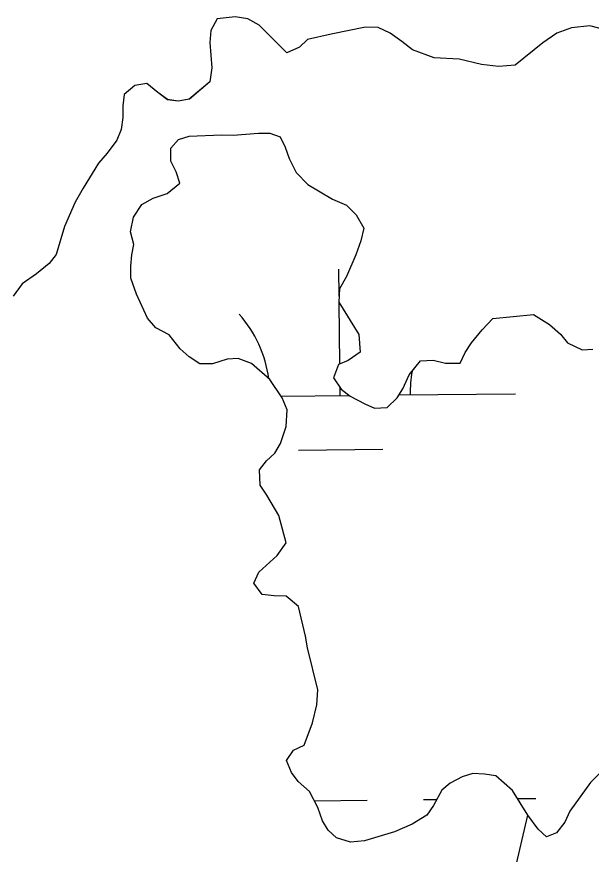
# Model space of a CAD drawing. Extents: x 3146026 to 3183936, y 897894 to 923344.
# Drawn here: x 3171772.8 to 3171936.5, y 906951.1 to 907189.8 of the extents above; entities that cross this region are included whole.
import ezdxf

# ---------------------------------------------------------------- set-up
doc = ezdxf.new("R2010")
doc.units = 0
for name, color, linetype in [('V-SITE-VEGE', 7, 'Continuous'), ('V-TOPO-SHOR', 7, 'Continuous'), ('V-WETL-SWMP', 7, 'Continuous')]:
    doc.layers.add(name, color=color, linetype=linetype)

msp = doc.modelspace()

# ---------------------------------------------------------------- linework, layer by layer
at = {"layer": 'V-SITE-VEGE'}
for p, q in [((3171829.88, 907189.25), (3171828.06, 907185.87)), ((3171835.07, 907189.82), (3171829.88, 907189.25)), ((3171838.66, 907189.21), (3171835.07, 907189.82)), ((3171841.84, 907187.39), (3171838.66, 907189.21)), ((3171828.06, 907185.87), (3171827.84, 907182.48)), ((3171849.78, 907179.56), (3171841.84, 907187.39)), ((3171872.17, 907186.82), (3171862.38, 907184.88)), ((3171875.76, 907186.8), (3171872.17, 907186.82)), ((3171879.15, 907185.19), (3171875.76, 907186.8)), ((3171930.84, 907186.7), (3171926.65, 907185.12)), ((3171936.04, 907187.27), (3171930.84, 907186.7)), ((3171940.82, 907186.04), (3171936.04, 907187.27)), ((3171862.38, 907184.88), (3171855.59, 907183.32)), ((3171882.53, 907182.78), (3171879.15, 907185.19)), ((3171926.65, 907185.12), (3171922.64, 907182.35)), ((3171827.84, 907182.48), (3171828.4, 907175.29)), ((3171853.38, 907181.14), (3171849.78, 907179.56)), ((3171855.59, 907183.32), (3171853.38, 907181.14)), ((3171885.51, 907180.36), (3171882.53, 907182.78)), ((3171922.64, 907182.35), (3171914.82, 907176.01)), ((3171891.68, 907178.13), (3171885.51, 907180.36)), ((3171898.86, 907177.69), (3171891.68, 907178.13)), ((3171905.24, 907176.26), (3171898.86, 907177.69)), ((3171910.03, 907175.64), (3171905.24, 907176.26)), ((3171828.4, 907175.29), (3171827.78, 907171.31)), ((3171914.82, 907176.01), (3171910.03, 907175.64)), ((3171806.42, 907170.23), (3171803.41, 907167.65)), ((3171809.81, 907170.81), (3171806.42, 907170.23)), ((3171812.99, 907168.2), (3171809.81, 907170.81)), ((3171827.78, 907171.31), (3171821.96, 907166.35)), ((3171803.41, 907167.65), (3171803, 907164.46)), ((3171815.78, 907166.19), (3171812.99, 907168.2)), ((3171803, 907164.46), (3171802.98, 907161.07)), ((3171818.77, 907165.77), (3171815.78, 907166.19)), ((3171821.96, 907166.35), (3171818.77, 907165.77)), ((3171802.98, 907161.07), (3171802.56, 907157.67)), ((3171802.56, 907157.67), (3171801.35, 907154.69)), ((3171816.7, 907152.41), (3171818.91, 907154.79)), ((3171818.91, 907154.79), (3171821.91, 907155.77)), ((3171821.91, 907155.77), (3171831.09, 907156.12)), ((3171831.09, 907156.12), (3171834.48, 907156.1)), ((3171834.48, 907156.1), (3171841.67, 907156.66)), ((3171841.67, 907156.66), (3171844.86, 907156.64)), ((3171844.86, 907156.64), (3171847.85, 907155.63)), ((3171847.85, 907155.63), (3171849.23, 907152.63)), ((3171801.35, 907154.69), (3171798.53, 907150.91)), ((3171816.68, 907148.62), (3171816.7, 907152.41)), ((3171849.23, 907152.63), (3171850.41, 907149.43)), ((3171798.53, 907150.91), (3171796.12, 907148.13)), ((3171796.12, 907148.13), (3171791.69, 907140.97)), ((3171818.26, 907145.61), (3171816.68, 907148.62)), ((3171850.41, 907149.43), (3171852.38, 907145.42)), ((3171819.24, 907142.42), (3171818.26, 907145.61)), ((3171852.38, 907145.42), (3171855.76, 907142.01)), ((3171791.69, 907140.97), (3171789.47, 907136.99)), ((3171815.63, 907139.44), (3171819.24, 907142.42)), ((3171855.76, 907142.01), (3171862.72, 907137.78)), ((3171808.43, 907136.29), (3171811.63, 907138.07)), ((3171811.63, 907138.07), (3171815.63, 907139.44)), ((3171789.47, 907136.99), (3171786.44, 907130.02)), ((3171806.01, 907132.71), (3171808.43, 907136.29)), ((3171862.72, 907137.78), (3171866.7, 907136.16)), ((3171866.7, 907136.16), (3171869.48, 907133.35)), ((3171869.48, 907133.35), (3171871.65, 907129.55)), ((3171805.19, 907128.52), (3171806.01, 907132.71)), ((3171786.44, 907130.02), (3171784, 907122.06)), ((3171806.17, 907124.93), (3171805.19, 907128.52)), ((3171871.65, 907129.55), (3171870.84, 907125.96)), ((3171805.55, 907121.94), (3171806.17, 907124.93)), ((3171870.84, 907125.96), (3171869.41, 907121.98)), ((3171784, 907122.06), (3171781.99, 907119.47)), ((3171805.33, 907118.74), (3171805.55, 907121.94)), ((3171869.41, 907121.98), (3171866.79, 907115.81)), ((3171781.99, 907119.47), (3171778.38, 907116.5)), ((3171805.32, 907115.35), (3171805.33, 907118.74)), ((3171778.38, 907116.5), (3171774.38, 907113.73)), ((3171806.89, 907110.75), (3171805.32, 907115.35)), ((3171866.79, 907115.81), (3171864.77, 907112.23)), ((3171774.38, 907113.73), (3171771.76, 907110.15)), ((3171864.77, 907112.23), (3171864.55, 907108.43)), ((3171810.04, 907103.95), (3171806.89, 907110.75)), ((3171864.55, 907108.43), (3171870.29, 907099.22)), ((3171908.43, 907103.8), (3171920.01, 907104.93)), ((3171920.01, 907104.93), (3171924.58, 907102.11)), ((3171812.42, 907101.14), (3171810.04, 907103.95)), ((3171905.42, 907100.62), (3171908.43, 907103.8)), ((3171816.2, 907099.12), (3171812.42, 907101.14)), ((3171902.4, 907096.85), (3171905.42, 907100.62)), ((3171924.58, 907102.11), (3171927.76, 907099.3)), ((3171819.37, 907095.12), (3171816.2, 907099.12)), ((3171870.29, 907099.22), (3171870.66, 907094.23)), ((3171927.76, 907099.3), (3171929.75, 907096.9)), ((3171821.95, 907092.91), (3171819.37, 907095.12)), ((3171900.59, 907094.07), (3171902.4, 907096.85)), ((3171929.75, 907096.9), (3171933.92, 907094.88)), ((3171824.94, 907090.89), (3171821.95, 907092.91)), ((3171870.66, 907094.23), (3171867.25, 907091.86)), ((3171899.18, 907091.08), (3171900.59, 907094.07)), ((3171933.92, 907094.88), (3171936.92, 907095.06)), ((3171828.53, 907090.88), (3171824.94, 907090.89)), ((3171832.73, 907092.25), (3171828.53, 907090.88)), ((3171835.92, 907092.43), (3171832.73, 907092.25)), ((3171839.71, 907091.01), (3171835.92, 907092.43)), ((3171844.87, 907086.39), (3171839.71, 907091.01)), ((3171864.45, 907090.67), (3171863.03, 907086.89)), ((3171867.25, 907091.86), (3171864.45, 907090.67)), ((3171884.59, 907087.77), (3171887.81, 907091.74)), ((3171887.81, 907091.74), (3171891.4, 907091.92)), ((3171891.4, 907091.92), (3171894.99, 907091.1)), ((3171894.99, 907091.1), (3171899.18, 907091.08)), ((3171848.43, 907081.18), (3171844.87, 907086.39)), ((3171863.03, 907086.89), (3171865.21, 907083.68)), ((3171882.77, 907083.79), (3171884.59, 907087.77)), ((3171865.21, 907083.68), (3171867.79, 907081.68)), ((3171881.16, 907081.2), (3171882.77, 907083.79)), ((3171849.81, 907077.78), (3171848.43, 907081.18)), ((3171867.79, 907081.68), (3171871.97, 907079.46)), ((3171878.35, 907078.42), (3171881.16, 907081.2)), ((3171871.97, 907079.46), (3171874.76, 907078.24)), ((3171874.76, 907078.24), (3171878.35, 907078.42)), ((3171849.58, 907072.99), (3171849.81, 907077.78)), ((3171847.96, 907068.21), (3171849.58, 907072.99)), ((3171846.35, 907065.43), (3171847.96, 907068.21)), ((3171843.94, 907063.25), (3171846.35, 907065.43)), ((3171841.93, 907060.67), (3171843.94, 907063.25)), ((3171842.11, 907056.27), (3171841.93, 907060.67)), ((3171844.09, 907053.47), (3171842.11, 907056.27)), ((3171847.45, 907047.66), (3171844.09, 907053.47)), ((3171849.6, 907039.86), (3171847.45, 907047.66)), ((3171846.99, 907036.29), (3171849.6, 907039.86)), ((3171841.77, 907031.53), (3171846.99, 907036.29)), ((3171840.35, 907028.34), (3171841.77, 907031.53)), ((3171842.73, 907025.14), (3171840.35, 907028.34)), ((3171846.12, 907024.72), (3171842.73, 907025.14)), ((3171849.52, 907024.7), (3171846.12, 907024.72)), ((3171853.09, 907021.69), (3171849.52, 907024.7)), ((3171855.04, 907013.29), (3171853.09, 907021.69)), ((3171855.62, 907009.9), (3171855.04, 907013.29)), ((3171858.55, 906997.91), (3171855.62, 907009.9)), ((3171858.32, 906993.72), (3171858.55, 906997.91)), ((3171857.1, 906988.53), (3171858.32, 906993.72)), ((3171854.67, 906982.16), (3171857.1, 906988.53)), ((3171849.65, 906977.8), (3171851.67, 906980.78)), ((3171851.67, 906980.78), (3171854.67, 906982.16)), ((3171851.03, 906974.4), (3171849.65, 906977.8)), ((3171853.02, 906971.79), (3171851.03, 906974.4)), ((3171902.72, 906974.11), (3171899.72, 906973.13)), ((3171906.11, 906973.89), (3171902.72, 906974.11)), ((3171909.3, 906973.48), (3171906.11, 906973.89)), ((3171914.07, 906969.26), (3171909.3, 906973.48)), ((3171856.19, 906968.98), (3171853.02, 906971.79)), ((3171896.32, 906971.35), (3171893.91, 906969.37)), ((3171899.72, 906973.13), (3171896.32, 906971.35)), ((3171858.56, 906964.38), (3171856.19, 906968.98)), ((3171893.91, 906969.37), (3171891.49, 906964.99)), ((3171918.42, 906962.25), (3171914.07, 906969.26)), ((3171859.93, 906960.58), (3171858.56, 906964.38)), ((3171891.49, 906964.99), (3171889.68, 906962.21)), ((3171889.68, 906962.21), (3171885.48, 906959.64)), ((3171911.2, 906931.13), (3171918.42, 906962.25)), ((3171861.52, 906957.98), (3171859.93, 906960.58)), ((3171885.48, 906959.64), (3171880.47, 906957.47)), ((3171863.9, 906955.77), (3171861.52, 906957.98)), ((3171880.47, 906957.47), (3171871.88, 906954.92)), ((3171867.88, 906954.55), (3171863.9, 906955.77)), ((3171871.88, 906954.92), (3171867.88, 906954.55))]:
    msp.add_line(p, q, dxfattribs=at)
at = {"layer": 'V-TOPO-SHOR'}
for points in [[(3171910.03, 907175.64), (3171905.24, 907176.26), (3171898.86, 907177.69), (3171891.68, 907178.13), (3171885.51, 907180.36), (3171882.53, 907182.78), (3171879.15, 907185.19), (3171875.76, 907186.8), (3171872.17, 907186.82), (3171862.38, 907184.88), (3171855.59, 907183.32), (3171853.38, 907181.14), (3171849.78, 907179.56), (3171841.84, 907187.39), (3171838.66, 907189.21), (3171835.07, 907189.82), (3171829.88, 907189.25), (3171828.06, 907185.87), (3171827.84, 907182.48), (3171828.4, 907175.29), (3171827.78, 907171.31), (3171821.96, 907166.35), (3171818.77, 907165.77), (3171815.78, 907166.18), (3171812.99, 907168.2), (3171809.81, 907170.81), (3171806.42, 907170.23), (3171803.41, 907167.65), (3171803, 907164.46), (3171802.98, 907161.07), (3171802.56, 907157.67), (3171801.35, 907154.69), (3171798.53, 907150.91), (3171796.12, 907148.13), (3171791.69, 907140.97), (3171789.47, 907136.99), (3171786.44, 907130.02), (3171784, 907122.06), (3171781.99, 907119.47), (3171778.38, 907116.5), (3171774.38, 907113.73), (3171771.76, 907110.15)], [(3171940.82, 907186.04), (3171936.04, 907187.27), (3171930.84, 907186.7), (3171926.65, 907185.12), (3171922.64, 907182.35), (3171914.82, 907176.01), (3171910.03, 907175.64)], [(3171847.96, 907068.21), (3171849.59, 907073), (3171849.81, 907077.78), (3171848.43, 907081.18), (3171844.87, 907086.39), (3171839.71, 907091.01), (3171835.92, 907092.43), (3171832.73, 907092.25), (3171828.53, 907090.88), (3171824.94, 907090.89), (3171821.95, 907092.91), (3171819.37, 907095.12), (3171816.2, 907099.12), (3171812.42, 907101.14), (3171810.04, 907103.95), (3171806.89, 907110.75), (3171805.32, 907115.35), (3171805.33, 907118.74), (3171805.55, 907121.94), (3171806.17, 907124.93), (3171805.19, 907128.52), (3171806.01, 907132.71), (3171808.43, 907136.29), (3171811.63, 907138.07), (3171815.63, 907139.44), (3171819.24, 907142.42), (3171818.26, 907145.61), (3171816.68, 907148.62), (3171816.7, 907152.41), (3171818.91, 907154.79), (3171821.91, 907155.77), (3171831.09, 907156.12), (3171834.48, 907156.1), (3171841.67, 907156.66), (3171844.86, 907156.64), (3171847.85, 907155.63), (3171849.23, 907152.63), (3171850.41, 907149.43), (3171852.38, 907145.42), (3171855.76, 907142.01), (3171862.72, 907137.78), (3171866.7, 907136.16), (3171869.48, 907133.35), (3171871.65, 907129.55), (3171870.84, 907125.96), (3171869.42, 907121.98), (3171866.79, 907115.81), (3171864.77, 907112.23), (3171864.55, 907108.43), (3171870.29, 907099.22), (3171870.66, 907094.23), (3171867.25, 907091.86), (3171864.45, 907090.67), (3171863.03, 907086.89), (3171865.21, 907083.68), (3171867.79, 907081.68), (3171871.97, 907079.46), (3171874.76, 907078.24), (3171878.35, 907078.42), (3171881.16, 907081.2), (3171882.77, 907083.79), (3171884.59, 907087.77), (3171887.81, 907091.74), (3171891.4, 907091.92), (3171894.99, 907091.1), (3171899.18, 907091.08), (3171900.59, 907094.07), (3171902.4, 907096.85), (3171905.42, 907100.62), (3171908.43, 907103.8), (3171920.01, 907104.93), (3171924.58, 907102.11), (3171927.76, 907099.3), (3171929.75, 907096.9), (3171933.92, 907094.88), (3171936.92, 907095.06)], [(3171939.24, 906974.51), (3171936.23, 906971.53), (3171930.4, 906963.38), (3171928.99, 906960.2), (3171926.57, 906957.21), (3171923.77, 906956.03), (3171921.39, 906958.24), (3171918.42, 906962.25), (3171914.07, 906969.26), (3171909.3, 906973.48), (3171906.11, 906973.89), (3171902.72, 906974.11), (3171899.72, 906973.13), (3171896.32, 906971.35), (3171893.91, 906969.37), (3171891.49, 906964.99), (3171889.68, 906962.21), (3171885.48, 906959.64), (3171880.47, 906957.47), (3171871.88, 906954.92), (3171867.88, 906954.55), (3171863.9, 906955.77), (3171861.52, 906957.98), (3171859.93, 906960.58), (3171858.56, 906964.38), (3171856.19, 906968.98), (3171853.01, 906971.79), (3171851.03, 906974.4), (3171849.65, 906977.8), (3171851.67, 906980.78), (3171854.67, 906982.16), (3171857.1, 906988.53), (3171858.32, 906993.72), (3171858.55, 906997.91), (3171855.62, 907009.9), (3171855.04, 907013.29), (3171853.09, 907021.69), (3171849.52, 907024.7), (3171846.12, 907024.72), (3171842.73, 907025.14), (3171840.35, 907028.34), (3171841.77, 907031.53), (3171846.99, 907036.29), (3171849.6, 907039.87), (3171847.45, 907047.66), (3171844.09, 907053.47), (3171842.11, 907056.27), (3171841.93, 907060.67), (3171843.94, 907063.25), (3171846.35, 907065.43), (3171847.96, 907068.21)]]:
    msp.add_lwpolyline(points, dxfattribs=at)
at = {"layer": 'V-WETL-SWMP'}
for p, q in [((3171864.65, 907110.19), (3171864.58, 907117.87)), ((3171864.85, 907090.84), (3171864.67, 907108.24)), ((3171864.93, 907081.87), (3171864.91, 907084.13)), ((3171848.08, 907081.71), (3171867.51, 907081.9)), ((3171881.69, 907082.04), (3171914.93, 907082.37)), ((3171853.09, 907066.32), (3171877.09, 907066.56)), ((3171857.54, 906966.36), (3171872.68, 906966.51)), ((3171888.68, 906966.67), (3171892.44, 906966.71)), ((3171915.51, 906966.94), (3171920.67, 906966.99))]:
    msp.add_line(p, q, dxfattribs=at)
for points in [[(3171940.82, 907186.04), (3171936.04, 907187.27), (3171930.85, 907186.7), (3171926.65, 907185.12), (3171922.64, 907182.35), (3171914.82, 907176.01), (3171910.03, 907175.64), (3171905.24, 907176.26), (3171898.86, 907177.69), (3171891.68, 907178.13), (3171885.51, 907180.36), (3171882.53, 907182.78), (3171879.15, 907185.19), (3171875.76, 907186.8), (3171872.17, 907186.82), (3171862.38, 907184.88), (3171855.59, 907183.32), (3171853.38, 907181.14), (3171849.78, 907179.56), (3171841.84, 907187.39), (3171838.66, 907189.21), (3171835.07, 907189.82), (3171829.88, 907189.26), (3171828.06, 907185.87), (3171827.84, 907182.48), (3171828.4, 907175.29)], [(3171828.4, 907175.29), (3171827.78, 907171.31), (3171821.97, 907166.35), (3171818.77, 907165.77), (3171815.78, 907166.18), (3171813, 907168.19), (3171809.82, 907170.81), (3171806.42, 907170.23), (3171803.41, 907167.65), (3171803, 907164.46), (3171802.98, 907161.07), (3171802.56, 907157.68), (3171801.35, 907154.69), (3171798.53, 907150.91), (3171796.12, 907148.13), (3171791.69, 907140.97), (3171789.47, 907136.99), (3171786.44, 907130.03), (3171784, 907122.06), (3171781.99, 907119.47), (3171778.38, 907116.5), (3171774.37, 907113.73), (3171771.76, 907110.15)], [(3171806.17, 907124.93), (3171805.19, 907128.52), (3171806.01, 907132.71), (3171808.43, 907136.29), (3171811.63, 907138.07), (3171815.63, 907139.44), (3171819.24, 907142.42), (3171818.26, 907145.61), (3171816.68, 907148.62), (3171816.7, 907152.41), (3171818.91, 907154.79), (3171821.91, 907155.77), (3171831.09, 907156.12), (3171834.48, 907156.1), (3171841.67, 907156.66), (3171844.86, 907156.64), (3171847.85, 907155.63), (3171849.23, 907152.63), (3171850.41, 907149.43), (3171852.38, 907145.42), (3171855.76, 907142.01), (3171862.72, 907137.78), (3171866.7, 907136.16), (3171869.48, 907133.35), (3171871.65, 907129.55), (3171870.84, 907125.96), (3171869.42, 907121.98), (3171866.79, 907115.81), (3171864.77, 907112.23), (3171864.55, 907108.44), (3171870.29, 907099.22), (3171870.66, 907094.23), (3171867.25, 907091.86), (3171864.45, 907090.67), (3171863.03, 907086.89), (3171865.21, 907083.69), (3171867.79, 907081.68), (3171871.97, 907079.46), (3171874.76, 907078.24), (3171878.35, 907078.42), (3171881.16, 907081.2), (3171882.77, 907083.79), (3171884.59, 907087.77), (3171887.81, 907091.74), (3171891.4, 907091.92), (3171894.99, 907091.1), (3171899.18, 907091.08), (3171900.59, 907094.07), (3171902.4, 907096.85), (3171905.42, 907100.62), (3171908.43, 907103.8), (3171920.01, 907104.93), (3171924.59, 907102.11), (3171927.76, 907099.3), (3171929.75, 907096.9), (3171933.93, 907094.88), (3171936.92, 907095.06)], [(3171939.24, 906974.51), (3171936.23, 906971.53), (3171930.4, 906963.38), (3171928.98, 906960.2), (3171926.57, 906957.22), (3171923.77, 906956.03), (3171921.39, 906958.24), (3171918.42, 906962.25), (3171914.07, 906969.26), (3171909.3, 906973.48), (3171906.11, 906973.89), (3171902.72, 906974.11), (3171899.72, 906973.13), (3171896.32, 906971.35), (3171893.91, 906969.37), (3171891.49, 906964.99), (3171889.68, 906962.21), (3171885.48, 906959.64), (3171880.47, 906957.47), (3171871.88, 906954.93), (3171867.88, 906954.55), (3171863.9, 906955.77), (3171861.52, 906957.98), (3171859.94, 906960.58), (3171858.56, 906964.38), (3171856.19, 906968.98), (3171853.01, 906971.79), (3171851.03, 906974.4), (3171849.65, 906977.8), (3171851.67, 906980.78), (3171854.67, 906982.16), (3171857.1, 906988.54), (3171858.32, 906993.72), (3171858.55, 906997.91), (3171855.62, 907009.9), (3171855.04, 907013.29), (3171853.09, 907021.69), (3171849.52, 907024.7), (3171846.12, 907024.72), (3171842.73, 907025.14), (3171840.36, 907028.34), (3171841.77, 907031.53), (3171846.99, 907036.29), (3171849.6, 907039.87), (3171847.45, 907047.66), (3171844.09, 907053.47), (3171842.11, 907056.27), (3171841.93, 907060.66), (3171843.94, 907063.25), (3171846.35, 907065.43), (3171847.96, 907068.21), (3171849.59, 907073), (3171849.81, 907077.78), (3171848.43, 907081.18), (3171844.87, 907086.39), (3171839.71, 907091.01), (3171835.92, 907092.43), (3171832.73, 907092.25), (3171828.53, 907090.87), (3171824.94, 907090.89), (3171821.96, 907092.91), (3171819.37, 907095.12), (3171816.2, 907099.13), (3171812.42, 907101.14), (3171810.04, 907103.95), (3171806.89, 907110.75), (3171805.32, 907115.35), (3171805.34, 907118.74), (3171805.55, 907121.94), (3171806.17, 907124.93)]]:
    msp.add_lwpolyline(points, dxfattribs=at)
for centre, start, end in [((3171809.69, 907081.8), 7.8822, 41.3429), ((3171920.17, 907082.9), 170.3762, 181.3429)]:
    msp.add_arc(centre, 35.25, start, end, dxfattribs=at)

doc.saveas('drawing.dxf')
